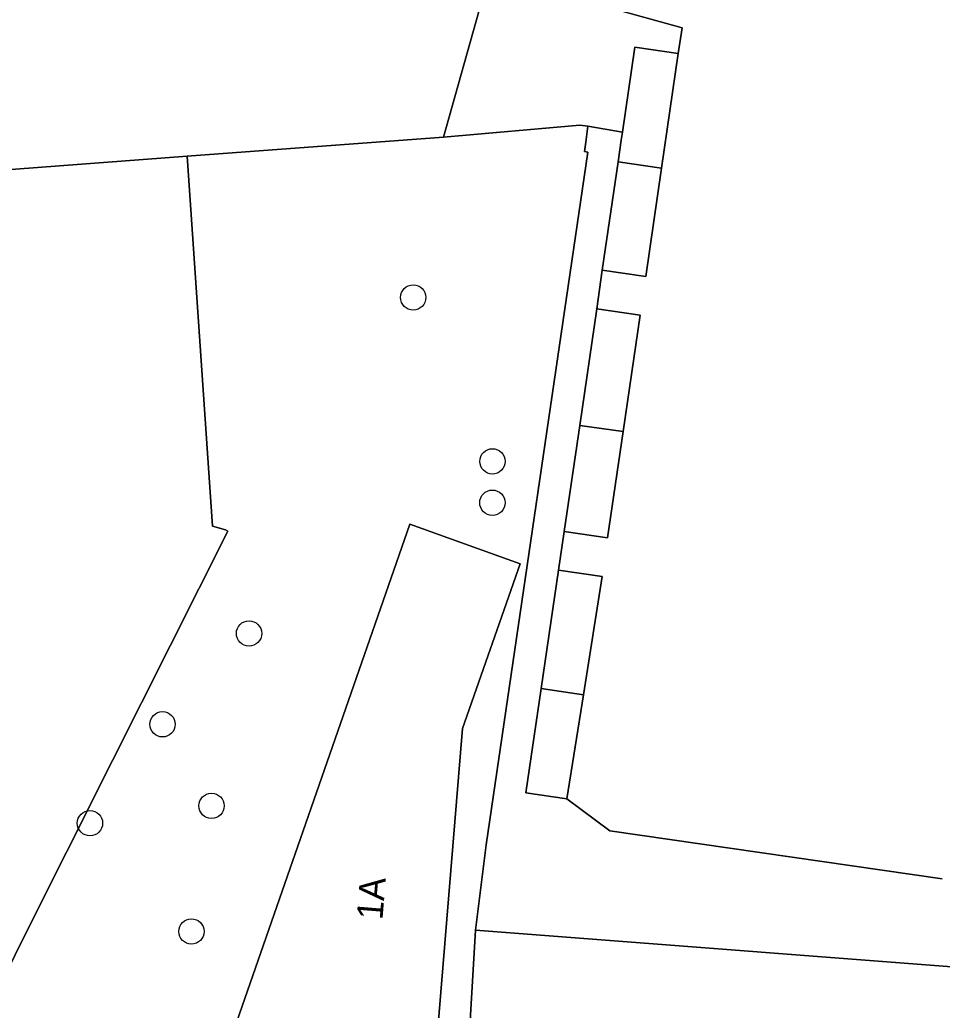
# Model space of a CAD drawing. Extents: x 161087 to 161926, y 382572 to 383873.
# Drawn here: x 161732.52 to 161768.16, y 383359.11 to 383397.37 of the extents above; entities that cross this region are included whole.
import ezdxf

# ---------------------------------------------------------------- set-up
doc = ezdxf.new("R2010")
doc.units = 0
for name, color, linetype in [('IMGEO_Boom', 7, 'Continuous'), ('IMGEO_Erf', 7, 'Continuous'), ('IMGEO_Grasland_overig', 7, 'Continuous'), ('IMGEO_Pand', 7, 'Continuous'), ('IMGEO_Pand_nummerreeks', 7, 'Continuous'), ('IMGEO_Voetpad_open', 7, 'Continuous')]:
    doc.layers.add(name, color=color, linetype=linetype)

msp = doc.modelspace()

# ---------------------------------------------------------------- linework, layer by layer
at = {"layer": 'IMGEO_Boom'}
for centre in [(161747.72, 383386.642), (161750.78, 383380.31), (161750.778, 383378.712), (161741.375, 383373.663), (161738.034, 383370.153), (161739.926, 383367.003), (161735.231, 383366.332), (161739.15, 383362.15)]:
    msp.add_circle(centre, 0.489, dxfattribs=at)
at = {"layer": 'IMGEO_Erf'}
for points in [[(161753.497, 383398.342), (161758.105, 383397.051), (161757.96, 383396.059), (161757.315, 383391.634), (161756.705, 383387.451), (161755.022, 383387.696), (161754.81, 383386.206), (161756.492, 383385.959), (161755.832, 383381.46), (161755.231, 383377.358), (161753.549, 383377.604), (161753.336, 383376.113), (161755.018, 383375.866), (161754.294, 383371.296), (161753.657, 383367.269), (161755.313, 383366.038), (161768.159, 383364.18)], [(161730.415, 383357.34), (161732.553, 383361.701), (161736.095, 383368.75), (161740.563, 383377.613), (161740.464, 383377.663), (161739.962, 383377.801), (161738.987, 383392.094), (161731.491, 383391.533)], [(161772.039, 383360.511), (161750.125, 383362.202), (161748.996, 383342.939)]]:
    msp.add_lwpolyline(points, dxfattribs=at)
at = {"layer": 'IMGEO_Grasland_overig'}
for points in [[(161754.471, 383392.259), (161754.331, 383392.28), (161754.382, 383392.636), (161754.459, 383393.252), (161754.158, 383393.302), (161748.887, 383392.834), (161738.987, 383392.094), (161739.962, 383377.801), (161740.464, 383377.663), (161740.563, 383377.613), (161736.095, 383368.75), (161732.553, 383361.701), (161730.415, 383357.34), (161727.09, 383350.84), (161721.957, 383340.879), (161728.394, 383341.424), (161740.909, 383342.457), (161748.833, 383342.929), (161748.996, 383342.939), (161750.125, 383362.202), (161750.531, 383365.491)], [(161747.585, 383377.884), (161751.85, 383376.348), (161749.629, 383369.985), (161748.49, 383356.199), (161744.929, 383356.47), (161742.805, 383350.327), (161738.54, 383351.864)]]:
    msp.add_lwpolyline(points, close=True, dxfattribs=at)
at = {"layer": 'IMGEO_Pand'}
for points in [[(161751.755, 383403.059), (161751.356, 383403.03), (161750.787, 383402.988), (161739.615, 383402.168), (161735.689, 383401.88), (161730.755, 383401.518), (161731.032, 383397.753), (161731.491, 383391.533), (161738.987, 383392.094), (161748.887, 383392.834)], [(161757.96, 383396.059), (161756.278, 383396.305), (161755.8, 383393.029), (161755.755, 383392.721), (161755.632, 383391.875), (161757.315, 383391.634)], [(161757.315, 383391.634), (161755.632, 383391.875), (161755.022, 383387.696), (161756.705, 383387.451)], [(161754.15, 383381.701), (161755.832, 383381.46), (161756.492, 383385.959), (161754.81, 383386.206)], [(161754.15, 383381.701), (161753.549, 383377.604), (161755.231, 383377.358), (161755.832, 383381.46)], [(161738.54, 383351.864), (161742.805, 383350.327), (161744.929, 383356.47), (161748.49, 383356.199), (161749.629, 383369.985), (161751.85, 383376.348), (161747.585, 383377.884)], [(161752.662, 383371.53), (161754.294, 383371.296), (161755.018, 383375.866), (161753.336, 383376.113)], [(161752.662, 383371.53), (161752.071, 383367.505), (161753.657, 383367.269), (161754.294, 383371.296)]]:
    msp.add_lwpolyline(points, close=True, dxfattribs=at)
at = {"layer": 'IMGEO_Voetpad_open'}
for points in [[(161751.755, 383403.059), (161748.887, 383392.834), (161754.158, 383393.302), (161754.459, 383393.252), (161755.8, 383393.029), (161756.278, 383396.305), (161757.96, 383396.059), (161758.105, 383397.051), (161753.497, 383398.342)], [(161768.159, 383364.18), (161755.313, 383366.038), (161753.657, 383367.269), (161752.071, 383367.505), (161752.662, 383371.53), (161753.336, 383376.113), (161753.549, 383377.604), (161754.15, 383381.701), (161754.81, 383386.206), (161755.022, 383387.696), (161755.632, 383391.875), (161755.755, 383392.721), (161755.8, 383393.029), (161754.459, 383393.252), (161754.382, 383392.636), (161754.331, 383392.28), (161754.471, 383392.259), (161750.531, 383365.491), (161750.125, 383362.202), (161772.039, 383360.511)]]:
    msp.add_lwpolyline(points, dxfattribs=at)

# ---------------------------------------------------------------- texts
at = {"layer": 'IMGEO_Pand_nummerreeks'}
msp.add_text('1A', height=1, rotation=85.3484, dxfattribs=at).set_placement((161746.529, 383362.576))

doc.saveas('drawing.dxf')
